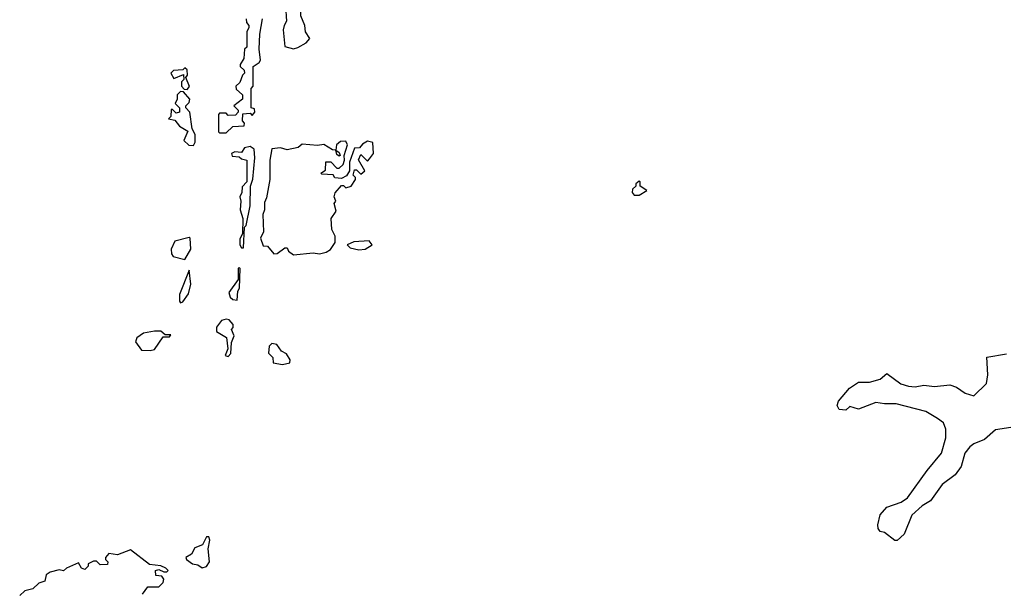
# Model space of a CAD drawing. Extents: x 2029826 to 2248070, y 228728 to 402406.
# Tile 276 of 368: x 2181655 to 2186186, y 248204 to 250841. Entities that reach past the tile are written whole.
import ezdxf

# ---------------------------------------------------------------- set-up
doc = ezdxf.new("R2010")
doc.units = 0

msp = doc.modelspace()

# ---------------------------------------------------------------- linework, layer by layer
at = {"layer": '0CON10XD'}
for points in [[(2182915, 250707.5), (2182935, 250712.5), (2182972.5, 250735), (2182990, 250755), (2182970, 250785), (2182967.5, 250815), (2182948.3, 250858.3), (2182951.7, 250951.7), (2182938.3, 250968.3), (2182925, 250970), (2182905, 250950), (2182891.2, 250918.8), (2182877.5, 250905), (2182883.3, 250835), (2182871.2, 250815), (2182868, 250795), (2182875, 250717.5), (2182915, 250707.5)], [(2182697.5, 250845), (2182698.3, 250828.3), (2182710, 250815), (2182710, 250805), (2182700, 250785), (2182700, 250715), (2182690, 250705), (2182687, 250663), (2182670, 250635), (2182670, 250625), (2182688.3, 250608.3), (2182690, 250595), (2182680, 250585), (2182668.3, 250551.7), (2182650, 250535), (2182651.7, 250521.7), (2182680, 250495), (2182680, 250475), (2182640, 250445), (2182660, 250425), (2182660, 250415), (2182648.3, 250401.7), (2182615, 250400), (2182605, 250410), (2182575, 250410), (2182570, 250405), (2182570, 250325), (2182575, 250320), (2182605, 250320)], [(2182605, 250320), (2182635, 250350), (2182688.3, 250351.7), (2182690, 250365), (2182680, 250375), (2182681.7, 250408.3), (2182715, 250410), (2182725, 250400), (2182737.5, 250415), (2182735, 250430), (2182720, 250435), (2182720, 250525), (2182730, 250535), (2182730, 250625), (2182756.4, 250643.6), (2182762.5, 250655), (2182757.5, 250705), (2182760, 250775), (2182772.5, 250845)], [(2182425, 250520), (2182436.7, 250533.3), (2182420, 250575), (2182427.5, 250585), (2182425, 250610), (2182415, 250620), (2182405, 250610), (2182362.5, 250607.5), (2182350, 250595), (2182365, 250570), (2182408.3, 250588.3), (2182410, 250565), (2182400, 250555), (2182400, 250535), (2182411.7, 250521.7), (2182425, 250520)], [(2182455, 250262.5), (2182463, 250277), (2182463, 250313), (2182448.3, 250338.3), (2182437.5, 250415), (2182420, 250435), (2182420, 250445), (2182435, 250460), (2182437.5, 250475), (2182408.3, 250508.3), (2182395, 250510), (2182380, 250495), (2182380, 250475), (2182370, 250455), (2182390, 250435), (2182390, 250415), (2182375, 250410), (2182358.3, 250428.3), (2182351.7, 250428.3), (2182350, 250395), (2182340, 250385), (2182368.3, 250378.3), (2182390.7, 250350.7), (2182428.3, 250328.3), (2182410, 250285), (2182433.3, 250263.3), (2182455, 250262.5)], [(2182915, 249758), (2183005, 249767.5), (2183035, 249762.5), (2183065, 249770), (2183085, 249783.3), (2183106.7, 249815), (2183106.2, 249845), (2183092, 249875), (2183088, 249925), (2183110.7, 249959.3), (2183102.5, 249995), (2183110, 250005), (2183102.5, 250025), (2183106.1, 250043.9), (2183135, 250077.5), (2183145, 250077.5), (2183156.2, 250066.2), (2183180, 250075), (2183200, 250105), (2183200, 250115), (2183190, 250125), (2183195, 250150), (2183205, 250150), (2183225, 250130), (2183242.5, 250145), (2183213.6, 250196.4), (2183225, 250220), (2183255, 250190), (2183265, 250200), (2183282.5, 250225), (2183280, 250275), (2183255, 250282.5), (2183231.7, 250268.3), (2183218.3, 250251.7), (2183195, 250250), (2183172.5, 250185), (2183173.3, 250145), (2183158, 250122), (2183135, 250110), (2183105, 250112.5), (2183097, 250127), (2183045, 250130), (2183040, 250135), (2183061.7, 250148.3), (2183063.8, 250186.2), (2183086.1, 250186.1), (2183115, 250157.5), (2183125, 250157.5), (2183143.3, 250175), (2183150, 250195), (2183147.5, 250215), (2183163.3, 250265), (2183155, 250282.5), (2183130.5, 250279.5), (2183112.5, 250265), (2183110, 250240), (2183125, 250230), (2183130, 250215), (2183125, 250212.5), (2183115, 250220), (2183110, 250240), (2183095, 250242.5), (2183055, 250266.2), (2183025, 250262.5), (2182955, 250267.5), (2182937, 250253), (2182885, 250242.5), (2182855, 250251.2), (2182815, 250246.2), (2182806.2, 250195), (2182806.2, 250105), (2182791.2, 250021.2), (2182780.7, 249999.3), (2182781.2, 249965), (2182773.9, 249943.9), (2182777.5, 249865), (2182763.3, 249835), (2182775, 249800), (2182795, 249797.5), (2182825, 249763.3), (2182840, 249765), (2182875, 249790), (2182885, 249790), (2182892.5, 249775), (2182915, 249758)], [(2182685, 249790), (2182690, 249885), (2182697, 249893), (2182716.1, 249983.9), (2182717.5, 250075), (2182727, 250107), (2182736.7, 250205), (2182733.3, 250245), (2182715, 250256.7), (2182689.3, 250250.7), (2182675, 250230), (2182645, 250232.5), (2182630, 250225), (2182633, 250213), (2182665, 250210), (2182675, 250200), (2182700, 250195), (2182700, 250095), (2182678.3, 250071.7), (2182677.5, 250045), (2182667.5, 250025), (2182672.5, 250005), (2182670, 249965), (2182682.5, 249925), (2182680, 249855), (2182668.3, 249831.7), (2182667.5, 249805), (2182675, 249790), (2182685, 249790)], [(2184483, 250033), (2184505, 250033.3), (2184540, 250055), (2184510, 250075), (2184510, 250095), (2184505, 250097.5), (2184490, 250085), (2184490, 250075), (2184475, 250060), (2184472.5, 250045), (2184483, 250033)], [(2182415, 249737.5), (2182442.5, 249785), (2182440, 249835), (2182435, 249837.5), (2182369.3, 249820.7), (2182352.5, 249785), (2182353.3, 249763.3), (2182361.2, 249751.2), (2182415, 249737.5)], [(2183215, 249780.8), (2183245, 249784.2), (2183277.5, 249805), (2183263.3, 249823.3), (2183192.3, 249817.7), (2183162.5, 249805), (2183175, 249790), (2183215, 249780.8)], [(2182395, 249537.5), (2182405, 249542.5), (2182431.7, 249578.3), (2182443, 249623), (2182435, 249687.5), (2182390.6, 249575), (2182390, 249545), (2182395, 249537.5)], [(2182655, 249550), (2182658.3, 249591.7), (2182666.7, 249605), (2182670, 249695), (2182665, 249700), (2182660, 249695), (2182660, 249645), (2182617.5, 249585), (2182623.3, 249563.3), (2182635, 249552.5), (2182655, 249550)], [(2182615, 249290), (2182626.4, 249303.6), (2182630, 249355), (2182642.5, 249385), (2182630, 249415), (2182637, 249423), (2182637, 249437), (2182618.3, 249458.3), (2182605, 249462.5), (2182583.6, 249456.4), (2182560, 249425), (2182560, 249405), (2182607, 249377), (2182612.5, 249325), (2182600, 249295), (2182615, 249290)], [(2182255, 249317.5), (2182275, 249322.5), (2182315, 249380), (2182345, 249380), (2182350, 249390), (2182325, 249390), (2182305, 249407.5), (2182275, 249406.7), (2182225, 249397.5), (2182193.6, 249376.4), (2182188.3, 249358.3), (2182215, 249320), (2182255, 249317.5)], [(2182865, 249253.3), (2182898.3, 249261.7), (2182900, 249275), (2182883, 249303), (2182860, 249315), (2182837.5, 249345), (2182815, 249350), (2182803, 249337), (2182800, 249305), (2182820, 249285), (2182821.7, 249261.7), (2182865, 249253.3)], [(2186215, 248962.9), (2186145, 248953.1), (2186095, 248908.1), (2186045, 248888.6), (2186026.4, 248873.6), (2186004.4, 248845), (2185986.8, 248783.2), (2185958.8, 248745), (2185899.2, 248700.8), (2185845.5, 248625), (2185807.6, 248602.4), (2185759.9, 248560.1), (2185725, 248472), (2185693.3, 248443.3), (2185682.5, 248442.5), (2185635, 248480), (2185613.9, 248483.9), (2185605, 248497.5), (2185603.5, 248515), (2185615, 248561.2), (2185645, 248595.6), (2185711.1, 248618.9), (2185740.7, 248639.3), (2185830, 248765), (2185896.9, 248845), (2185917.1, 248915), (2185917.1, 248955), (2185906, 248985), (2185878, 249005), (2185823.9, 249036.1), (2185687.3, 249072.7), (2185635, 249072), (2185595, 249078.8), (2185515, 249047.5), (2185475, 249060), (2185457, 249043), (2185425, 249046.7), (2185416.2, 249065), (2185422.5, 249085), (2185473.3, 249145), (2185515, 249172), (2185565, 249172), (2185615, 249185.7), (2185645, 249211.2), (2185710, 249165), (2185745, 249152.9), (2185775, 249150), (2185815, 249158.6), (2185865, 249151.9), (2185935, 249159.4), (2185965, 249149.2), (2186005, 249121.4), (2186045, 249109.2), (2186104.3, 249165.7), (2186109.3, 249205), (2186105, 249287.5), (2186195, 249303.1)], [(2182495, 248316.7), (2182515, 248323.3), (2182528, 248345), (2182522.5, 248405), (2182530, 248445), (2182525, 248460), (2182515, 248460), (2182496.7, 248423.3), (2182460.7, 248409.3), (2182445, 248380), (2182420, 248365), (2182422.5, 248355), (2182450, 248335), (2182475, 248330), (2182495, 248316.7)], [(2182220, 248195), (2182245, 248230), (2182295, 248230), (2182315, 248250), (2182317.5, 248265), (2182308.3, 248278.3), (2182281.7, 248281.7), (2182280, 248305), (2182295, 248310), (2182318.3, 248298.3), (2182331.7, 248298.3), (2182337.5, 248305), (2182327.5, 248315), (2182305, 248326.2), (2182251.7, 248331.7), (2182165, 248400), (2182105, 248377.5), (2182065, 248382.5), (2182050, 248365), (2182050, 248355), (2182060, 248345), (2182058.3, 248331.7), (2182025, 248330), (2182008.3, 248348.3), (2181995, 248347.5), (2181970, 248335), (2181970, 248325), (2181955, 248310), (2181940, 248315), (2181925, 248340), (2181870, 248315), (2181857, 248303), (2181837, 248307), (2181795, 248297.5), (2181777.5, 248285), (2181770, 248255), (2181743, 248247), (2181715, 248220), (2181678.3, 248211.7), (2181655, 248190)]]:
    msp.add_lwpolyline(points, dxfattribs=at)

doc.saveas('drawing.dxf')
